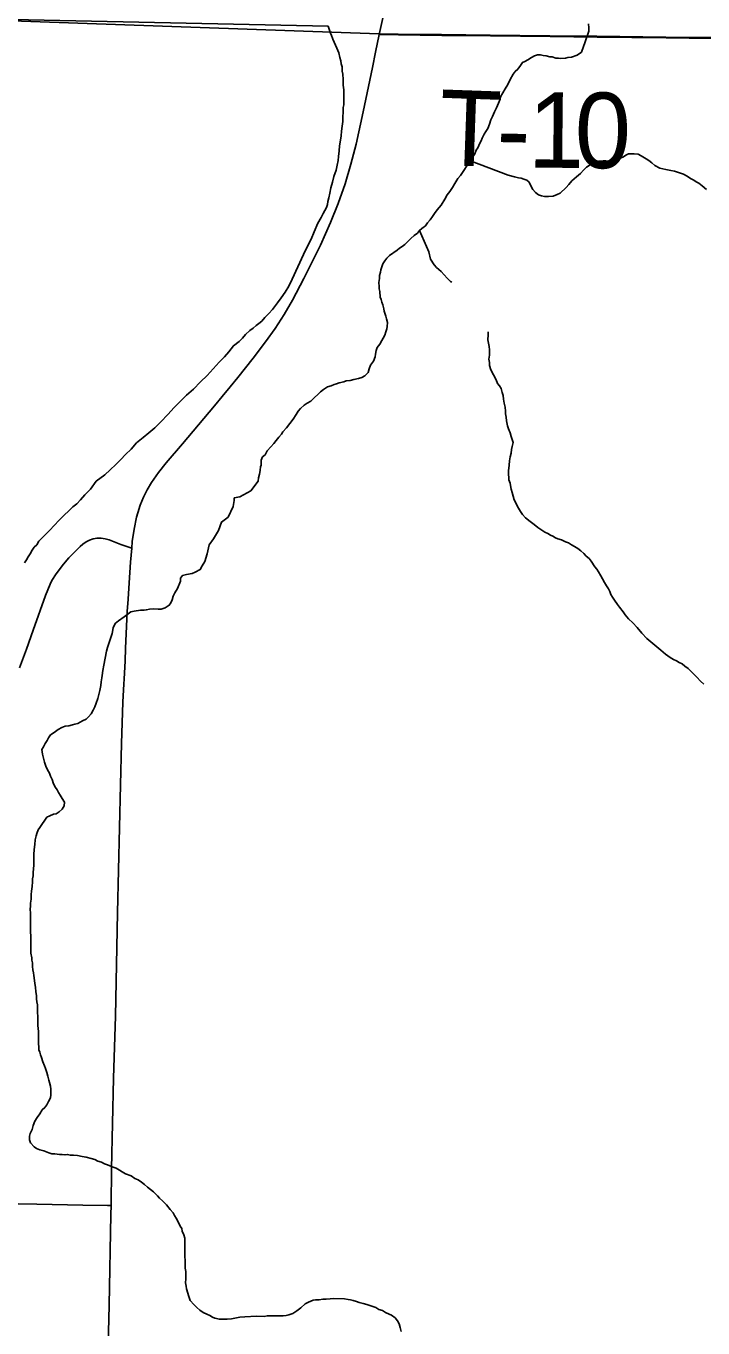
# Model space of a CAD drawing. Extents: x 2.4 to 73.1, y 4.5 to 25.6.
# Drawn here: x 33.9507 to 34.2051, y 19.5841 to 20.0736 of the extents above; entities that cross this region are included whole.
import ezdxf

# ---------------------------------------------------------------- set-up
doc = ezdxf.new("R2010")
doc.units = 0
for name, color, linetype in [('GM_X_County_Road', 7, 'Continuous'), ('GM_X_Major_River', 7, 'Continuous'), ('GM_X_Minor_River', 7, 'Continuous'), ('GM_X_Township_Road', 7, 'Continuous'), ('GM_X_Township_Road_Text', 7, 'Continuous'), ('SH_Cut_Line', 7, 'Continuous')]:
    doc.layers.add(name, color=color, linetype=linetype)

msp = doc.modelspace()

# ---------------------------------------------------------------- linework, layer by layer
at = {"layer": 'GM_X_County_Road'}
for points in [[(34.08344, 20.07038), (34.08542, 20.07939)], [(33.99046, 19.87729), (33.99067, 19.87979), (33.99142, 19.88441), (33.9923, 19.88897), (33.99269, 19.89049), (33.99366, 19.89347), (33.99484, 19.89638), (33.99624, 19.89919), (33.99784, 19.90189), (34.00055, 19.90572), (34.00344, 19.90939), (34.00947, 19.91651), (34.02152, 19.93073), (34.02447, 19.9343), (34.02739, 19.93786), (34.03029, 19.94144), (34.03603, 19.94874), (34.04077, 19.95489), (34.04439, 19.95991), (34.04774, 19.96511), (34.05085, 19.97045), (34.05516, 19.97869), (34.06133, 19.99123), (34.06518, 19.9997), (34.06807, 20.00689), (34.07063, 20.0142), (34.07283, 20.02163), (34.07474, 20.02914), (34.07737, 20.04127), (34.08087, 20.058), (34.08208, 20.06376), (34.08344, 20.07038)], [(33.98268, 19.6301), (33.98289, 19.64385), (33.98365, 19.67803), (33.98431, 19.70133), (33.9851, 19.74016), (33.98619, 19.78832), (33.98658, 19.80386), (33.98716, 19.81938), (33.98734, 19.82404), (33.9877, 19.83022), (33.98796, 19.83485), (33.98812, 19.83948), (33.98871, 19.85344), (33.98905, 19.85808), (33.9895, 19.86427), (33.98999, 19.87203), (33.99046, 19.87729)], [(33.98149, 19.57114), (33.98153, 19.5724), (33.98196, 19.59259), (33.98264, 19.62676), (33.98268, 19.6301)]]:
    msp.add_lwpolyline(points, dxfattribs=at)
at = {"layer": 'GM_X_Major_River'}
msp.add_line((34.06432, 20.07347), (33.88268, 20.07732), dxfattribs=at)
for points in [[(34.06301, 20.00423), (34.06358, 20.00537), (34.06396, 20.00651), (34.06415, 20.00765), (34.06454, 20.00898), (34.06492, 20.01069), (34.0653, 20.01278), (34.06588, 20.01487), (34.06645, 20.01695), (34.06722, 20.01942), (34.0676, 20.02132), (34.06798, 20.02303), (34.06818, 20.02455), (34.06837, 20.02664), (34.06857, 20.02854), (34.06895, 20.03063), (34.06914, 20.03234), (34.06934, 20.03405), (34.06953, 20.03595), (34.06972, 20.03766), (34.06973, 20.03956), (34.06992, 20.04108), (34.06992, 20.04203), (34.06992, 20.04299), (34.07011, 20.04393), (34.07012, 20.04489), (34.07012, 20.04622), (34.07012, 20.04736), (34.07012, 20.04964), (34.06994, 20.05135), (34.06994, 20.05344), (34.06976, 20.05553), (34.06957, 20.05667), (34.06957, 20.05819), (34.06919, 20.05933), (34.069, 20.06048), (34.06863, 20.06181), (34.06825, 20.06352), (34.06749, 20.06523), (34.06598, 20.06866), (34.06541, 20.07037), (34.06522, 20.07056), (34.06432, 20.07347)], [(33.9502, 19.87171), (33.95096, 19.87285), (33.95153, 19.87398), (33.9523, 19.87512), (33.95306, 19.87645), (33.95382, 19.87759), (33.95477, 19.87854), (33.95554, 19.87986), (33.95973, 19.88403), (33.96125, 19.88574), (33.96316, 19.88782), (33.96506, 19.88972), (33.96678, 19.89124), (33.9683, 19.89275), (33.96982, 19.89389), (33.97116, 19.8954), (33.97287, 19.8973), (33.97497, 19.89938), (33.97707, 19.90242), (33.9803, 19.90488), (33.9824, 19.90677), (33.98449, 19.90867), (33.9864, 19.91056), (33.98811, 19.91246), (33.99021, 19.91454), (33.9923, 19.91682), (33.99478, 19.9189), (33.99687, 19.92061), (33.99916, 19.9225), (34.00125, 19.92458), (34.00411, 19.92762), (34.00621, 19.93008), (34.00868, 19.93236), (34.01097, 19.93482), (34.01364, 19.93709), (34.0163, 19.93975), (34.01878, 19.94221), (34.02107, 19.94467), (34.02335, 19.94714), (34.02526, 19.94922), (34.02697, 19.95112), (34.02869, 19.95339), (34.03078, 19.95491), (34.03212, 19.95623), (34.03326, 19.95756), (34.03478, 19.95908), (34.03612, 19.96002), (34.03726, 19.96097), (34.03821, 19.96173), (34.03935, 19.96267), (34.0405, 19.964), (34.04202, 19.96552), (34.04335, 19.96703), (34.04526, 19.9695), (34.04659, 19.9714), (34.04812, 19.97348), (34.04945, 19.97576), (34.05079, 19.97842), (34.05499, 19.98772), (34.05652, 19.99075), (34.05785, 19.99341), (34.059, 19.99626), (34.06034, 19.99949), (34.06167, 20.00157), (34.06243, 20.00309), (34.06301, 20.00423)]]:
    msp.add_lwpolyline(points, dxfattribs=at)
at = {"layer": 'GM_X_Minor_River'}
for points in [[(34.1622, 20.07167), (34.16066, 20.06723), (34.16028, 20.0659), (34.15952, 20.06381), (34.1578, 20.06268), (34.15571, 20.06192), (34.15438, 20.06174), (34.15343, 20.06155), (34.15172, 20.06136), (34.15077, 20.06156), (34.14982, 20.06156), (34.14849, 20.06194), (34.14754, 20.06195), (34.14621, 20.06233), (34.14506, 20.06252), (34.14411, 20.06272), (34.14297, 20.06272), (34.14183, 20.06234), (34.14069, 20.06178), (34.13936, 20.06083), (34.13821, 20.06026), (34.13726, 20.05989), (34.1365, 20.05875), (34.13555, 20.05742), (34.1346, 20.05647), (34.13383, 20.05553), (34.13269, 20.05344), (34.13173, 20.05154), (34.13078, 20.05002), (34.12906, 20.04699), (34.12887, 20.04604), (34.1283, 20.04452), (34.12754, 20.04281), (34.12677, 20.04129), (34.12601, 20.03958), (34.12544, 20.03825), (34.12486, 20.03674), (34.12429, 20.03503), (34.12353, 20.03389), (34.12295, 20.03294), (34.12219, 20.03142), (34.12181, 20.03047), (34.12124, 20.02952), (34.12047, 20.02781), (34.1199, 20.02687), (34.11933, 20.02554), (34.11857, 20.0244), (34.11742, 20.02307), (34.11704, 20.02193), (34.11609, 20.02061), (34.11551, 20.01966), (34.11475, 20.01852), (34.11399, 20.01738), (34.11304, 20.01624), (34.11189, 20.01435), (34.11094, 20.01283), (34.10998, 20.01131), (34.10903, 20.01017), (34.10808, 20.00847), (34.10674, 20.00619), (34.10522, 20.00448), (34.10427, 20.00315), (34.1035, 20.00202), (34.10255, 20.00069), (34.1016, 19.99955), (34.10083, 19.99841), (34.0995, 19.99747), (34.09855, 19.99671), (34.09779, 19.99576), (34.09664, 19.99481), (34.09531, 19.99368), (34.09417, 19.99254), (34.09303, 19.9914), (34.09207, 19.99065), (34.09112, 19.99008), (34.09017, 19.98932), (34.08731, 19.98724), (34.08636, 19.98629), (34.0856, 19.98534), (34.08484, 19.98421), (34.08445, 19.98307), (34.08407, 19.98193), (34.08388, 19.98098), (34.0835, 19.97984), (34.0835, 19.9787), (34.0833, 19.97718), (34.08349, 19.97566), (34.08349, 19.97471), (34.08368, 19.97375), (34.08386, 19.97166), (34.08424, 19.97071), (34.08443, 19.96976), (34.08481, 19.96881), (34.08519, 19.96729), (34.08537, 19.96634), (34.08594, 19.96443), (34.08613, 19.96348), (34.08651, 19.96215), (34.0865, 19.96063), (34.08631, 19.95968)], [(34.11742, 20.02307), (34.13186, 20.01752), (34.13433, 20.01694), (34.13585, 20.01655), (34.1368, 20.01636), (34.13775, 20.01598), (34.13889, 20.01559), (34.13984, 20.01483), (34.14041, 20.0135), (34.14117, 20.01217), (34.14212, 20.01102), (34.14326, 20.01007), (34.1444, 20.00968), (34.14554, 20.00949), (34.14706, 20.00949), (34.14877, 20.00967), (34.15029, 20.01024), (34.15144, 20.0108), (34.15372, 20.01289), (34.15467, 20.01402), (34.15582, 20.01535), (34.15753, 20.01687), (34.15905, 20.01819), (34.1602, 20.01933), (34.16134, 20.02047), (34.16267, 20.02141), (34.16439, 20.02236), (34.16591, 20.02274), (34.16762, 20.02292), (34.16857, 20.02292), (34.17028, 20.02272), (34.17142, 20.02272), (34.17237, 20.02291), (34.17409, 20.02385), (34.17523, 20.02442), (34.17618, 20.02499), (34.17713, 20.02555), (34.17808, 20.02555), (34.17922, 20.02555), (34.18074, 20.02535), (34.18188, 20.02478), (34.18378, 20.02363), (34.18473, 20.02306), (34.18587, 20.0221), (34.18701, 20.02115), (34.18891, 20.02019), (34.19119, 20.01962), (34.19309, 20.01923), (34.19442, 20.01904), (34.19784, 20.01789), (34.19898, 20.01731), (34.20069, 20.01617), (34.20164, 20.01559), (34.20259, 20.01502), (34.20354, 20.01445), (34.20487, 20.01349), (34.20639, 20.01216)], [(34.09855, 19.99671), (34.10215, 19.98872), (34.10271, 19.98586), (34.10404, 19.98377), (34.10499, 19.98281), (34.1067, 19.98129), (34.10897, 19.97881), (34.1103, 19.97747), (34.11068, 19.97728)], [(34.08631, 19.95968), (34.08593, 19.95854), (34.08555, 19.9574), (34.08498, 19.95626), (34.0844, 19.95532), (34.08364, 19.95399), (34.08269, 19.95266), (34.0823, 19.95152), (34.08211, 19.95019), (34.08192, 19.94924), (34.08135, 19.94753), (34.0802, 19.94601), (34.07963, 19.94469), (34.07925, 19.94336), (34.0781, 19.94203), (34.07696, 19.94146), (34.07563, 19.94109), (34.07392, 19.94071), (34.07259, 19.94033), (34.07107, 19.94015), (34.07011, 19.93977), (34.0684, 19.9394), (34.06745, 19.93902), (34.0665, 19.93883), (34.06536, 19.93827), (34.06403, 19.93789), (34.0625, 19.93694), (34.06136, 19.936), (34.06041, 19.93505), (34.05907, 19.93391), (34.05774, 19.93259), (34.05641, 19.93183), (34.05527, 19.93107), (34.05393, 19.92975), (34.05298, 19.9288), (34.05222, 19.92747), (34.05107, 19.92576), (34.0486, 19.92254), (34.04726, 19.92102), (34.04669, 19.92007), (34.04574, 19.91894), (34.04478, 19.9178), (34.04383, 19.91666), (34.04269, 19.91534), (34.04135, 19.91382), (34.04059, 19.9123), (34.03964, 19.91154), (34.03907, 19.9104), (34.03906, 19.90907), (34.03906, 19.90831), (34.03887, 19.90793), (34.03868, 19.90641), (34.03849, 19.90508), (34.0381, 19.90375), (34.03791, 19.90242), (34.03524, 19.89882), (34.03105, 19.89655), (34.02896, 19.89618), (34.02896, 19.89523), (34.02858, 19.89295), (34.02667, 19.88896), (34.02419, 19.88707), (34.02304, 19.88384), (34.02114, 19.88081), (34.01961, 19.87853), (34.01884, 19.87511), (34.01789, 19.87226), (34.01693, 19.87056), (34.01617, 19.86923), (34.01427, 19.86828), (34.01313, 19.86772), (34.01103, 19.86734), (34.00951, 19.86697), (34.00875, 19.86602), (34.00875, 19.86488), (34.0076, 19.86203), (34.00665, 19.86051), (34.00608, 19.85918), (34.00569, 19.85785), (34.00512, 19.85672), (34.00455, 19.85577), (34.00303, 19.85482), (34.0015, 19.85426), (34.00036, 19.85426), (33.99865, 19.85445), (33.99713, 19.85427), (33.99599, 19.85408), (33.99504, 19.8539), (33.99371, 19.8539), (33.99142, 19.85353), (33.99009, 19.85334), (33.98914, 19.85258), (33.98762, 19.85145), (33.98552, 19.84993), (33.98419, 19.84899), (33.98343, 19.84728), (33.98304, 19.84519), (33.98228, 19.84253), (33.98132, 19.83987), (33.98094, 19.83854), (33.97998, 19.83322)], [(34.12434, 19.95862), (34.12434, 19.95824), (34.12434, 19.95747), (34.12433, 19.95557), (34.12471, 19.9531), (34.1249, 19.95177), (34.12489, 19.94987), (34.1247, 19.94835), (34.12489, 19.94702), (34.12489, 19.94588), (34.12545, 19.94436), (34.12735, 19.94055), (34.12792, 19.93922), (34.12867, 19.93826), (34.12924, 19.93731), (34.12962, 19.93579), (34.13, 19.93465), (34.13019, 19.93332), (34.13037, 19.9318), (34.13075, 19.93027), (34.13094, 19.92875), (34.13094, 19.9278), (34.13112, 19.92647), (34.13131, 19.92514), (34.13169, 19.92324), (34.13207, 19.9221), (34.13263, 19.92057), (34.13301, 19.91924), (34.13339, 19.9181), (34.13377, 19.91696), (34.13339, 19.91544), (34.13319, 19.9143), (34.133, 19.91297), (34.13262, 19.91164), (34.13242, 19.91012), (34.13223, 19.90841), (34.13204, 19.90632), (34.13203, 19.90499), (34.13222, 19.90385), (34.13222, 19.9029), (34.1326, 19.90176), (34.13279, 19.90081), (34.13298, 19.89948), (34.13335, 19.89814), (34.13373, 19.89681), (34.13411, 19.89548), (34.13581, 19.89224), (34.13657, 19.8911), (34.13733, 19.88996), (34.13847, 19.88863), (34.14018, 19.88729), (34.1417, 19.88614), (34.14303, 19.885), (34.14455, 19.88404), (34.14568, 19.88328), (34.14682, 19.88271), (34.14777, 19.88213), (34.14872, 19.88175), (34.14967, 19.88118), (34.15062, 19.88079), (34.15195, 19.88041), (34.15347, 19.87965), (34.15461, 19.87926), (34.15575, 19.8785), (34.15689, 19.87793), (34.15803, 19.87716), (34.15917, 19.87621), (34.16031, 19.87525), (34.16126, 19.8743), (34.1624, 19.87335), (34.16316, 19.87239), (34.16448, 19.8703), (34.16524, 19.86935), (34.16581, 19.86839), (34.16676, 19.86687), (34.16733, 19.86573), (34.16809, 19.8644), (34.16884, 19.86306), (34.1696, 19.86192), (34.17017, 19.86097), (34.17055, 19.85983), (34.17112, 19.85888), (34.17188, 19.85773), (34.17301, 19.85602), (34.17377, 19.85507), (34.1751, 19.85335), (34.17586, 19.85221), (34.17719, 19.85068), (34.17871, 19.84916), (34.18041, 19.84744), (34.18212, 19.84535), (34.18402, 19.84325), (34.18933, 19.83886), (34.19104, 19.83734), (34.19275, 19.83619), (34.19408, 19.83543), (34.19522, 19.83485), (34.19617, 19.83428), (34.19731, 19.83371), (34.19826, 19.83294), (34.19959, 19.83199)], [(33.97998, 19.83322), (33.97959, 19.83132), (33.9794, 19.82942), (33.97921, 19.82847), (33.97901, 19.82695), (33.97882, 19.82562), (33.97844, 19.82372), (33.97806, 19.8222), (33.97767, 19.82068), (33.9771, 19.81898), (33.97653, 19.81765), (33.97595, 19.81632), (33.97519, 19.81499), (33.97424, 19.81385), (33.97328, 19.8129), (33.97195, 19.81234), (33.97024, 19.81139), (33.9691, 19.81102), (33.96815, 19.81083), (33.96682, 19.81045), (33.96548, 19.81027), (33.96415, 19.80989), (33.96282, 19.80913), (33.9613, 19.808), (33.95996, 19.80705), (33.9592, 19.80591), (33.95863, 19.80497), (33.95787, 19.80383), (33.95729, 19.8025), (33.95672, 19.80155), (33.95691, 19.79984), (33.95747, 19.79775), (33.95766, 19.7968), (33.95823, 19.79527), (33.9588, 19.79394), (33.95956, 19.79261), (33.95993, 19.79147), (33.9605, 19.79032), (33.96107, 19.78861), (33.96183, 19.78728), (33.9624, 19.78633), (33.96296, 19.78538), (33.96353, 19.78442), (33.96429, 19.78309), (33.96524, 19.78176), (33.96505, 19.78043), (33.96428, 19.7791), (33.96314, 19.77815), (33.962, 19.7774), (33.96105, 19.77721), (33.95972, 19.77664), (33.95857, 19.77607), (33.95591, 19.77228), (33.95533, 19.77133), (33.95476, 19.77), (33.95457, 19.76905), (33.95418, 19.76753), (33.95399, 19.76582), (33.9538, 19.76392), (33.9536, 19.76202), (33.9536, 19.76088), (33.9536, 19.75955), (33.9536, 19.75803), (33.95359, 19.7567), (33.9534, 19.75537), (33.9534, 19.75404), (33.95321, 19.7529), (33.9532, 19.75176), (33.95301, 19.75005), (33.95282, 19.74834), (33.95262, 19.74701), (33.95262, 19.7453), (33.95243, 19.74378), (33.95243, 19.74264), (33.95223, 19.7415), (33.95242, 19.73998), (33.95242, 19.73827), (33.95242, 19.73732), (33.95241, 19.73618), (33.95241, 19.73523), (33.95241, 19.73428), (33.95241, 19.73295), (33.95259, 19.73143), (33.95259, 19.73029), (33.95259, 19.72857), (33.95259, 19.72725), (33.95258, 19.7261), (33.95258, 19.72496), (33.95296, 19.72325), (33.95296, 19.7223), (33.95315, 19.72135), (33.95314, 19.72002), (33.95333, 19.71869), (33.95352, 19.71755), (33.95371, 19.7166), (33.95408, 19.71375), (33.95427, 19.71203), (33.95446, 19.71051), (33.95464, 19.70899), (33.95464, 19.70785), (33.95483, 19.70671)], [(34.19959, 19.83199), (34.2013, 19.83027), (34.20282, 19.82875), (34.20414, 19.82722), (34.20547, 19.82608)], [(33.95483, 19.70671), (33.95502, 19.70557), (33.95501, 19.70405), (33.95501, 19.70272), (33.9552, 19.7012), (33.95519, 19.69949), (33.95519, 19.69778), (33.95538, 19.6955), (33.95537, 19.69397), (33.95537, 19.69226), (33.95537, 19.69093), (33.95556, 19.68979), (33.95555, 19.68865), (33.95593, 19.6877), (33.95612, 19.68675), (33.9565, 19.6858), (33.95707, 19.68409), (33.95763, 19.68256), (33.95801, 19.68161), (33.95858, 19.68009), (33.95896, 19.67876), (33.95933, 19.67724), (33.95952, 19.67629), (33.9599, 19.67495), (33.96009, 19.67381), (33.96009, 19.67267), (33.96008, 19.67172), (33.95989, 19.67058), (33.95913, 19.66925), (33.95856, 19.66793), (33.95779, 19.66698), (33.95684, 19.66603), (33.95589, 19.66451), (33.95493, 19.66318), (33.95398, 19.66186), (33.95341, 19.66015), (33.95302, 19.65863), (33.95226, 19.65711), (33.95207, 19.65616), (33.95207, 19.65483), (33.95244, 19.65369), (33.95377, 19.65216), (33.95472, 19.65159), (33.95586, 19.65102), (33.95738, 19.65063), (33.95928, 19.64987), (33.96042, 19.64948), (33.96156, 19.64948), (33.96327, 19.64929), (33.96423, 19.64928), (33.96536, 19.64909), (33.96632, 19.64928), (33.96727, 19.64908), (33.9686, 19.64908), (33.97012, 19.64888), (33.97183, 19.6485), (33.97335, 19.6483), (33.97525, 19.64773), (33.97658, 19.64734), (33.97772, 19.64677), (33.97905, 19.64639), (33.98019, 19.64581), (33.98133, 19.64543), (33.98228, 19.64505), (33.98342, 19.64447), (33.98456, 19.64409), (33.98817, 19.64199), (33.99026, 19.64122), (33.99159, 19.64027), (33.99292, 19.63969), (33.99406, 19.63893), (33.99519, 19.63798), (33.99633, 19.63702), (33.99747, 19.63607), (33.99861, 19.6353), (34.00013, 19.63378), (34.00089, 19.63283), (34.00203, 19.63187), (34.00355, 19.63035), (34.00487, 19.62863), (34.00601, 19.6273), (34.00658, 19.62635), (34.00715, 19.6254), (34.0081, 19.62349), (34.00866, 19.62235), (34.00923, 19.6214), (34.00942, 19.62045), (34.00999, 19.61911), (34.01037, 19.61778), (34.01036, 19.61588), (34.01036, 19.61493), (34.01036, 19.61379), (34.01036, 19.61246), (34.01035, 19.61094), (34.01054, 19.60942), (34.01054, 19.60809), (34.01053, 19.60657), (34.01072, 19.60524), (34.01072, 19.60372), (34.01072, 19.60258), (34.01071, 19.60106)], [(34.01071, 19.60106), (34.0109, 19.59973), (34.01109, 19.59877), (34.01185, 19.59592), (34.01241, 19.5944), (34.01374, 19.59287), (34.01488, 19.59173), (34.01602, 19.59078), (34.01735, 19.58982), (34.01868, 19.58925), (34.01982, 19.58868), (34.02077, 19.5881), (34.02172, 19.58772), (34.02343, 19.58733), (34.02514, 19.58733), (34.02628, 19.58733), (34.02799, 19.58751), (34.03103, 19.58807), (34.03294, 19.58826), (34.03731, 19.58843), (34.04016, 19.58842), (34.0413, 19.58861), (34.04263, 19.58861), (34.04415, 19.5886), (34.04606, 19.5886), (34.04739, 19.58859), (34.04853, 19.58878), (34.04948, 19.58897), (34.051, 19.58953), (34.05252, 19.59048), (34.05405, 19.59161), (34.05557, 19.59313), (34.0569, 19.5937), (34.05862, 19.59445), (34.05957, 19.59464), (34.0609, 19.59463), (34.06223, 19.59482), (34.06356, 19.59482), (34.06508, 19.595), (34.06622, 19.59519), (34.07041, 19.59499), (34.07174, 19.59479), (34.07269, 19.5946), (34.07364, 19.59441), (34.07497, 19.59402), (34.07592, 19.59364), (34.07744, 19.59325), (34.07877, 19.59287), (34.07991, 19.59249), (34.08105, 19.5921), (34.08219, 19.59172), (34.08333, 19.59096), (34.08466, 19.59057), (34.0858, 19.58981), (34.08713, 19.58923), (34.08808, 19.58885), (34.08941, 19.5879), (34.09035, 19.58675), (34.09092, 19.58561), (34.0913, 19.58428), (34.09168, 19.58276)]]:
    msp.add_lwpolyline(points, dxfattribs=at)
msp.add_spline([(34.16208, 20.07438), (34.16222, 20.07234), (34.1622, 20.07167)], degree=3, dxfattribs=at)
at = {"layer": 'GM_X_Township_Road'}
for points in [[(34.08344, 20.07038), (34.09064, 20.07023), (34.10693, 20.07006), (34.12529, 20.06987), (34.14767, 20.06963), (34.16541, 20.06945), (34.19133, 20.06917), (34.19994, 20.06899), (34.21547, 20.06896), (34.22479, 20.06891), (34.24145, 20.06878)], [(33.94824, 19.83225), (33.95096, 19.83932), (33.95347, 19.84642), (33.95808, 19.85945), (33.9598, 19.86374), (33.96046, 19.86512), (33.96206, 19.86766), (33.96478, 19.87129), (33.96679, 19.87362), (33.96892, 19.87581), (33.97104, 19.87789), (33.97209, 19.87877), (33.97329, 19.87958), (33.9746, 19.88025), (33.97593, 19.8808), (33.97746, 19.88107), (33.979, 19.88101), (33.98053, 19.88075), (33.98202, 19.88034), (33.98636, 19.87866), (33.98783, 19.87817), (33.99046, 19.87729)], [(33.93758, 19.63093), (33.94059, 19.63086), (33.95474, 19.63055), (33.97202, 19.63025), (33.98134, 19.63012), (33.98268, 19.6301)]]:
    msp.add_lwpolyline(points, dxfattribs=at)
at = {"layer": 'SH_Cut_Line'}
for points in [[(34.47973, 20.0658), (34.41752, 20.06659), (34.37086, 20.06722), (34.32887, 20.06772), (34.31332, 20.06811), (34.26199, 20.0688), (34.24333, 20.06904), (34.24133, 20.06906), (34.22467, 20.06918), (34.21535, 20.06923), (34.19983, 20.06927), (34.19121, 20.06945), (34.16529, 20.06972), (34.14755, 20.06991), (34.12517, 20.07014), (34.10681, 20.07034), (34.09052, 20.07051), (34.08332, 20.07065), (33.92065, 20.07639)], [(33.92065, 20.07639), (34.08332, 20.07065), (34.09052, 20.07051), (34.10681, 20.07034), (34.12517, 20.07014), (34.14755, 20.06991), (34.16529, 20.06972), (34.19121, 20.06945), (34.19983, 20.06927), (34.21535, 20.06923), (34.22467, 20.06918), (34.24133, 20.06906), (34.24333, 20.06904), (34.26199, 20.0688), (34.31332, 20.06811), (34.32887, 20.06772), (34.37086, 20.06722), (34.41752, 20.06659), (34.47973, 20.0658)]]:
    msp.add_lwpolyline(points, dxfattribs=at)

# ---------------------------------------------------------------- texts
at = {"layer": 'GM_X_Township_Road_Text'}
for s, rotation, p in [('T', 357.9853, (34.10559, 20.02136)), ('1', 359.3962, (34.13926, 20.0204)), ('0', 359.5163, (34.15682, 20.02022)), ('-', 359.0325, (34.1274, 20.0206))]:
    msp.add_text(s, height=0.02841, rotation=rotation, dxfattribs=at).set_placement(p)

doc.saveas('drawing.dxf')
